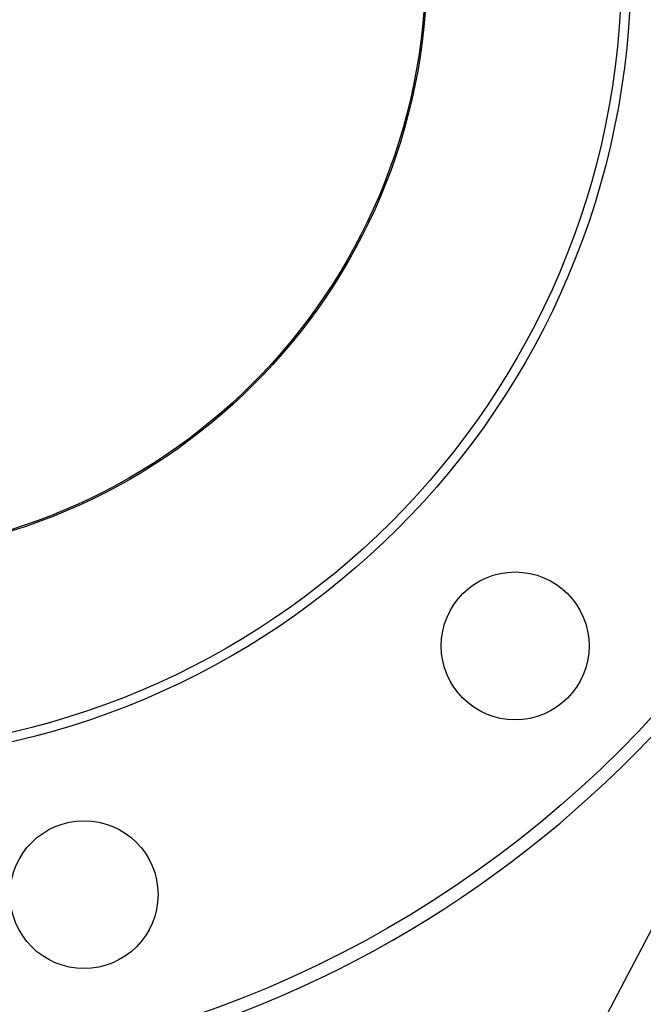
# Model space of a CAD drawing. Header units: inches. Extents: x 24 to 1128, y -58 to 748.
# Tile 473 of 656: x 612.03 to 616.24, y 338.4 to 345.06. Entities that reach past the tile are written whole.
import ezdxf

# ---------------------------------------------------------------- set-up
doc = ezdxf.new("R2010")
doc.units = ezdxf.units.IN
doc.header["$LTSCALE"] = 32
doc.header["$MEASUREMENT"] = 0
doc.layers.add('Visible (ANSI)', color=7, linetype='Continuous', lineweight=30)

msp = doc.modelspace()

# ---------------------------------------------------------------- linework, layer by layer
at = {"layer": 'Visible (ANSI)'}
msp.add_line((615.41982, 337.23117), (617.38931, 340.9885), dxfattribs=at)
for centre, radius in [((610.78063, 345.42117), 7.5), ((610.78063, 345.42117), 5.378), ((610.78063, 345.42117), 5.315), ((610.78063, 345.42117), 4), ((610.78063, 345.42117), 3.99), ((615.37683, 340.82498), 0.5), ((612.46296, 339.14265), 0.5)]:
    msp.add_circle(centre, radius, dxfattribs=at)
for centre, radius, start, end in [((608.93281, 345.42117), 9.54783, 338.457142, 43.918627), ((610.78063, 345.42117), 7.588, 134.247392, 45.752608)]:
    msp.add_arc(centre, radius, start, end, dxfattribs=at)

doc.saveas('drawing.dxf')
